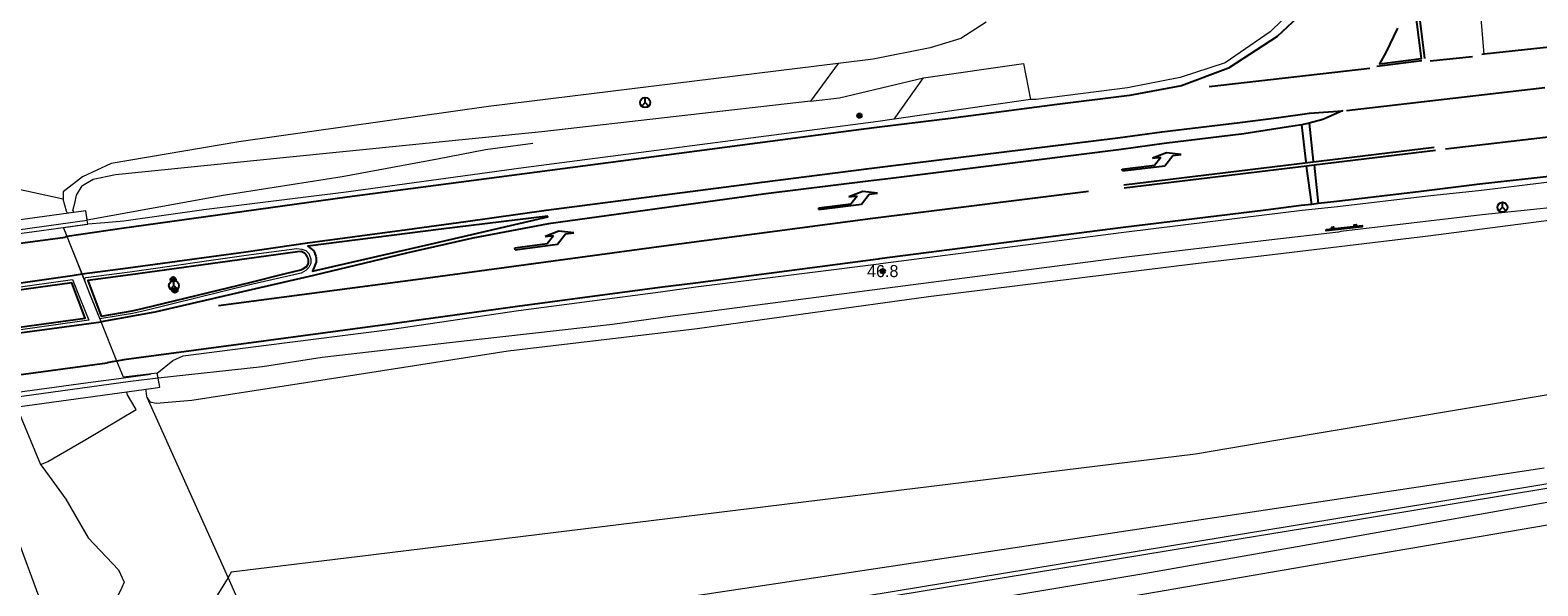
# Model space of a CAD drawing. Header units: metres. Extents: x 169249 to 194689, y 406250 to 412203.
# Tile 372 of 442: x 189691 to 189816, y 411537 to 411584. Entities that reach past the tile are written whole.
import ezdxf
from ezdxf.enums import TextEntityAlignment as Align

# ---------------------------------------------------------------- set-up
doc = ezdxf.new("R2010")
doc.units = ezdxf.units.M
doc.layers.get('0').update_dxf_attribs({"linetype": 'CONTINUOUS'})
for name, color, linetype, lineweight in [('BGT_NLCS_N264$0$B-WE-BV-GELEIDECONSTRUCTIE-G', 252, 'CONTINUOUS', 18), ('BGT_NLCS_N264$0$B-WE-BV-LEUNING-G', 252, 'BGT_NLCS_N264$0$BV-LEUNING', 18), ('BGT_NLCS_N264$0$B-WE-FV-GELEIDING_WILDRASTER-G', 252, 'CONTINUOUS', 18), ('BGT_NLCS_N264$0$B-WE-GW-TALUD_KRUIN-G', 252, 'CONTINUOUS', 18), ('BGT_NLCS_N264$0$B-WE-GW-TALUD_TEEN-G', 252, 'CONTINUOUS', 18), ('BGT_NLCS_N264$0$B-WE-OG-TOPOGRAFIE-G', 252, 'CONTINUOUS', 18), ('BGT_NLCS_N264$0$B-WE-OG-TOPOGRAFIE_TERREIN_GROEN-GV', 252, 'CONTINUOUS', 18), ('BGT_NLCS_N264$0$B-WE-OG-TOPOGRAFIE_TERREIN_ONBEGROEID-GV', 252, 'CONTINUOUS', 18), ('BGT_NLCS_N264$0$B-WE-OG-TOPOGRAFIE_WATER-GV', 252, 'CONTINUOUS', 18), ('BGT_NLCS_N264$0$B-WE-OG-TOPOGRAFIE_WEG_AUTOSNELWEG-GV', 252, 'CONTINUOUS', 18), ('BGT_NLCS_N264$0$B-WE-OG-TOPOGRAFIE_WEG_BERM-GV', 252, 'CONTINUOUS', 18), ('BGT_NLCS_N264$0$B-WE-OG-TOPOGRAFIE_WEG_RIJWEG-GV', 252, 'CONTINUOUS', 18), ('BGT_NLCS_N264$0$B-WE-OG-TOPOGRAFIE_WEG_VERHARD-G', 252, 'CONTINUOUS', 18), ('BGT_NLCS_N264$0$B-WE-VW-BEWEGWIJZERING_DRAAGCONSTRUCTIE-S', 252, 'CONTINUOUS', 25), ('BGT_NLCS_N264$0$B-WE-VW-MARKERING_PIJL-S', 252, 'CONTINUOUS', 25), ('BGT_NLCS_N264$0$B-WE-VW-VERKEERSTEKEN_BORD-S', 252, 'CONTINUOUS', 25), ('BGT_NLCS_N264$0$B-WE-WH-KUNSTWERK_BRUG-GV', 252, 'CONTINUOUS', 18), ('X-XX-AL-REFERENTIE-G', 7, 'CONTINUOUS', 18)]:
    doc.layers.add(name, color=color, linetype=linetype, lineweight=lineweight)
for name, color, linetype in [('BGT_NLCS_N264$0$B-WE-IE-MEUBILAIR_WEGMEUBILAIR-S', 252, 'CONTINUOUS'), ('BGT_NLCS_N264$0$B-WE-OG-TOPOGRAFIE_WEG_VERKEERSEILAND-GV', 252, 'CONTINUOUS'), ('BGT_NLCS_N264$0$B-WE-VW-MARKERING-G', 252, 'CONTINUOUS'), ('BGT_NLCS_N264$0$B-WE-VW-VERKEERSTEKEN_DRAAGCONSTRUCTIE-S', 252, 'CONTINUOUS'), ('BGT_NLCS_N264$0$Label_Puntobject', 252, 'CONTINUOUS')]:
    doc.layers.add(name, color=color, linetype=linetype)
doc.styles.add('BGT_NLCS_N264$0$STANDARD', font='txt')
doc.linetypes.add('BGT_NLCS_N264$0$BV-LEUNING', pattern='A,1,[69,NLCS.SHX,S=0.2,R=0,X=0,Y=0],1', length=2)

# ---------------------------------------------------------------- blocks, each defined once
blk = doc.blocks.new('BGT_NLCS_N264$0$SIE-WEG_WEGWIJZER-SO')
for q in [(-0.29, -0.29), (0, 0.41), (0.29, -0.29)]:
    blk.add_line((0, 0), q)
blk.add_circle((0, 0), 0.413)
blk = doc.blocks.new('BGT_NLCS_N264$0$SIE-WEG_SCHRIKHEK')
for points in [[(-1.125, 0), (-1.125, 0.1), (-1.5, 0.1), (-1.5, 0)], [(-0.375, 0), (-0.375, 0.1), (-0.75, 0.1), (-0.75, 0)], [(0.375, 0.1), (0, 0.1), (0, 0), (0.375, 0)], [(1.125, 0), (1.125, 0.1), (0.75, 0.1), (0.75, 0)]]:
    blk.add_hatch(color=0).paths.add_polyline_path(points)
at = {"color": 0}
for p, q in [((-1.125, 0), (-1.125, 0.1)), ((-0.75, 0), (-0.75, 0.1)), ((-0.375, 0), (-0.375, 0.1)), ((0, 0.1), (0, 0)), ((0.375, 0.1), (0.375, 0)), ((0.75, 0.1), (0.75, 0)), ((1.125, 0.1), (1.125, 0))]:
    blk.add_line(p, q, dxfattribs=at)
at = {"flags": 128}
for points in [[(-1.5, 0.1), (1.5, 0.1), (1.5, 0), (-1.5, 0)], [(-1.0125, 0.1), (-1.0125, 0.25), (-0.8625, 0.25), (-0.8625, 0.1)], [(0.8625, 0.1), (0.8625, 0.25), (1.0125, 0.25), (1.0125, 0.1)]]:
    blk.add_lwpolyline(points, close=True, dxfattribs=at)
blk = doc.blocks.new('BGT_NLCS_N264$0$B-SVW-MARKERING_PIJL_LA_5.0')
for p, q in [((0, 0.07), (2.7, 0.07)), ((0, -0.08), (0, 0.07)), ((3.8, 0.97), (2.6, 0.67)), ((2.6, 0.67), (3.3, 0.67)), ((2.7, 0.07), (3.3, 0.67)), ((3.55, -0.08), (4.3, 0.67)), ((5, 0.67), (3.8, 0.97)), ((4.3, 0.67), (5, 0.67)), ((0, -0.08), (3.55, -0.08))]:
    blk.add_line(p, q)
blk = doc.blocks.new('BGT_NLCS_N264$0$SIE-WEG_PAAL_ALGEMEEN_TYPE_02-SO')
at = {"ltscale": 0.5}
h = blk.add_hatch(color=256, dxfattribs=at)
h.paths.add_polyline_path([(0, 0), (0.1875, 0, 0.41421356), (0, 0.1875)])
h.paths.add_polyline_path([(0, -0.1875), (0, 0), (-0.1875, 0, 0.41421356)])
for p, q in [((-0.1875, 0), (0.1875, 0)), ((0, -0.1875), (0, 0.1875))]:
    blk.add_line(p, q, dxfattribs=at)
blk.add_circle((0, 0), 0.1875, dxfattribs=at)
blk = doc.blocks.new('BGT_NLCS_N264$0$SIE-WEG_VERKEERSBORD_PAAL-SO')
blk.add_line((-0.3, 0), (0.3, 0))
for radius in [0.2, 0.0745]:
    blk.add_circle((0, 0), radius)
blk = doc.blocks.new('BGT_NLCS_N264')
at = {"layer": 'BGT_NLCS_N264$0$B-WE-BV-GELEIDECONSTRUCTIE-G'}
for p, q in [((189695.39, 411567.82, 18.41), (189695.39, 411567.82, 18.41)), ((189695.39, 411567.82, 18.34), (189695.39, 411567.82, 18.34)), ((189701.27, 411554.7, 18.22), (189701.27, 411554.7, 18.22)), ((189701.27, 411554.7, 18.36), (189701.27, 411554.7, 18.36))]:
    blk.add_line(p, q, dxfattribs=at)
for points in [[(189892.92, 411577.47, 15.56), (189884.87, 411576.7, 15.76), (189874.99, 411575.58, 15.91), (189860.94, 411573.88, 16.24), (189848.96, 411572.59, 16.39), (189835.12, 411571.16, 16.69), (189821.39, 411569.32, 16.86), (189811.22, 411568.27, 17.1), (189799.5, 411566.88, 17.23), (189799.3, 411566.81, 17.29), (189793.52, 411566.16, 17.28), (189781.47, 411564.73, 17.43), (189761.85, 411562.18, 17.71), (189745.75, 411560.08, 17.83), (189744, 411559.85, 17.76), (189739, 411559.16, 17.91), (189725.48, 411557.64, 17.96), (189714.89, 411556.4, 18.06), (189709.94, 411555.64, 18.09), (189701.27, 411554.7, 18.36)], [(189732.4, 411574.2, 17.99), (189728.47, 411573.66, 18.02), (189724.48, 411572.89, 18.07), (189716.56, 411571.41, 18.11), (189706.69, 411569.86, 18.16), (189695.39, 411567.82, 18.34)], [(189625.37, 411558.23, 18.24), (189627.14, 411558.32, 18.27), (189630.33, 411558.9, 18.29), (189665.18, 411563.62, 18.34), (189695.39, 411567.82, 18.41)], [(189701.27, 411554.7, 18.22), (189698.98, 411554.41, 18.29), (189666.45, 411549.93, 18.28), (189632.7, 411545.34, 18.26), (189632.17, 411545.26, 18.25)], [(189721.64, 411454.51, 12.11), (189711.75, 411481.2, 12.04), (189706.23, 411496.1, 12.03), (189703.98, 411502.18, 12.03), (189702.17, 411507.09, 12.03), (189701.33, 411509.36, 12.03), (189693.08, 411531.92, 12.02), (189688, 411545.67, 11.99), (189686.19, 411550.57, 11.98), (189685.78, 411551.79, 11.98), (189685.39, 411552.94, 11.97)]]:
    blk.add_polyline3d(points, dxfattribs=at)
at = {"layer": 'BGT_NLCS_N264$0$B-WE-BV-LEUNING-G'}
blk.add_line((189694.18, 411567.32, 18.22), (189695.37, 411567.48, 18.21), dxfattribs=at)
for points in [[(189683.32, 411565.84, 18.26), (189684.75, 411566.04, 18.25), (189690.98, 411566.88, 18.23), (189693, 411567.16, 18.22), (189694.18, 411567.32, 18.22)], [(189700.64, 411554.99, 18.18), (189698.01, 411554.64, 18.18), (189695.88, 411554.35, 18.19), (189689.6, 411553.5, 18.2), (189688.99, 411553.42, 18.2)]]:
    blk.add_polyline3d(points, dxfattribs=at)
at = {"layer": 'BGT_NLCS_N264$0$B-WE-FV-GELEIDING_WILDRASTER-G'}
blk.add_polyline3d([(189777.16, 411535.76, 11.12), (189779.21, 411536.09, 10.88), (189799.59, 411539.59, 10.78), (189807.89, 411541.02, 10.73), (189838.53, 411546.24, 10.78), (189870.04, 411551.8, 11.02), (189876.07, 411556.1, 11.11)], dxfattribs=at)
at = {"layer": 'BGT_NLCS_N264$0$B-WE-GW-TALUD_KRUIN-G'}
for points in [[(189770.04, 411584.27, 17.42), (189767.93, 411582.92, 17.55), (189765.4, 411582.15, 17.71), (189760.66, 411581.21, 17.59), (189757.74, 411580.85, 17.63)], [(189757.74, 411580.85, 17.63), (189728.72, 411577.27, 17.98), (189707.99, 411574.33, 18.13), (189697.38, 411572.53, 18.05), (189694.99, 411571.43, 17.86), (189693.4, 411570.17, 17.92), (189693.39, 411569.73, 17.93), (189693.38, 411569.57, 17.93)]]:
    blk.add_polyline3d(points, dxfattribs=at)
at = {"layer": 'BGT_NLCS_N264$0$B-WE-GW-TALUD_TEEN-G'}
for points in [[(189691.52, 411547.51, 11.91), (189691.69, 411547.27, 11.93), (189692.44, 411546.26, 12.02), (189693.62, 411544.64, 12.16), (189695.46, 411541.43, 12.19), (189698, 411538.76, 12.12), (189698.45, 411537.74, 12.03), (189698.25, 411537.31, 12.03), (189697.51, 411535.79, 12.02), (189697.29, 411533.68, 12.06), (189697.35, 411530.74, 12.08), (189697.52, 411528.57, 12.09), (189700.93, 411518.36, 12.1), (189704.53, 411507.57, 12.1)], [(189707.08, 411538.14, 11.99), (189705.84, 411536.12, 11.68), (189704.92, 411535.08, 11.76), (189704.21, 411533.5, 11.8), (189703.95, 411531.81, 11.81), (189704.05, 411530.43, 11.79), (189704.73, 411527.37, 11.79), (189705.97, 411521.87, 11.78), (189707.07, 411518.01, 11.82), (189707.95, 411514.91, 11.85), (189708.51, 411512.94, 11.88), (189709.64, 411508.94, 11.92)]]:
    blk.add_polyline3d(points, dxfattribs=at)
at = {"layer": 'BGT_NLCS_N264$0$B-WE-OG-TOPOGRAFIE-G'}
blk.add_line((189694.27, 411568.47, 18.37), (189693.74, 411568.39, 17.93), dxfattribs=at)
at = {"layer": 'BGT_NLCS_N264$0$B-WE-OG-TOPOGRAFIE_TERREIN_GROEN-GV'}
for p, q in [((189757.74, 411580.85, 14.15), (189755.44, 411577.71, 17.65)), ((189764.84, 411579.64, 17.7), (189773.14, 411580.83, 17.58)), ((189700.5, 411552.79, 18.2), (189700.38, 411553.05, 18.31))]:
    blk.add_line(p, q, dxfattribs=at)
for points in [[(189755.44, 411577.71, 17.65), (189757.86, 411577.98, 17.62), (189764.84, 411579.64, 17.7)], [(189694.21, 411568.62, 18.37), (189694.2, 411568.63, 18.37), (189694.4, 411569.35, 18.36), (189694.51, 411569.9, 18.36), (189694.98, 411570.66, 18.36)], [(189700.38, 411553.05, 18.31), (189700.32, 411553.39, 18.31), (189700.29, 411553.67, 18.31), (189700.26, 411553.73, 18.31)]]:
    blk.add_polyline3d(points, dxfattribs=at)
at = {"layer": 'BGT_NLCS_N264$0$B-WE-OG-TOPOGRAFIE_TERREIN_ONBEGROEID-GV'}
for p, q in [((189694.18, 411567.32, 18.31), (189695.43, 411567.5, 18.29)), ((189695.39, 411567.82, 18.34), (189695.38, 411567.88, 18.35)), ((189695.43, 411567.5, 18.29), (189695.39, 411567.82, 18.34)), ((189695.18, 411562.8, 18.36), (189694.96, 411563.35, 18.35)), ((189696.55, 411559.37, 18.28), (189696.44, 411559.64, 18.29)), ((189697.85, 411556.12, 18.2), (189696.55, 411559.37, 18.28)), ((189701.24, 411554.88, 18.36), (189701.2, 411555.11, 18.36))]:
    blk.add_line(p, q, dxfattribs=at)
for points in [[(189693.72, 411566.45, 18.31), (189693.42, 411567.21, 18.32), (189694.18, 411567.32, 18.31)], [(189694.96, 411563.35, 18.35), (189693.97, 411565.82, 18.31), (189693.72, 411566.45, 18.31)], [(189696.44, 411559.64, 18.29), (189695.36, 411562.33, 18.3), (189695.28, 411562.55, 18.35), (189695.18, 411562.8, 18.36)], [(189701.2, 411555.11, 18.36), (189698.39, 411554.78, 18.17), (189697.85, 411556.12, 18.2)]]:
    blk.add_polyline3d(points, dxfattribs=at)
at = {"layer": 'BGT_NLCS_N264$0$B-WE-OG-TOPOGRAFIE_WATER-GV'}
for points in [[(189712.18, 411526.76, 11.44), (189712.77, 411526.98, 11.43), (189714.21, 411527.18, 11.42), (189749.91, 411532.92, 11.28), (189783.3, 411538.48, 10.83), (189799.17, 411541.29, 10.78), (189819.11, 411544.83, 10.72)], [(189816.38, 411547.22, 10.79), (189798.38, 411544.51, 10.91), (189714.48, 411531.88, 11.45), (189711.47, 411531.39, 11.48), (189710.39, 411530.74, 11.47)], [(189711.52, 411528.23, 10.16), (189712.49, 411528.59, 10.16), (189750.79, 411535.1, 10.11), (189789.79, 411541.52, 10.05), (189798.75, 411542.99, 10.03), (189827.09, 411547.65, 9.97), (189858.9, 411552.18, 9.87), (189867.71, 411553.72, 9.94), (189869.05, 411554.44, 9.94), (189872.23, 411556.78, 9.94), (189874.74, 411558.88, 9.94), (189875, 411558.57, 9.94), (189872.48, 411556.46, 9.94), (189869.27, 411554.1, 9.94), (189867.85, 411553.33, 9.94), (189858.96, 411551.79, 9.87), (189827.15, 411547.26, 9.97), (189798.85, 411542.6, 10.03), (189789.86, 411541.12, 10.05), (189750.86, 411534.7, 10.11), (189712.6, 411528.2, 10.16), (189711.69, 411527.86, 10.16)]]:
    blk.add_polyline3d(points, dxfattribs=at)
at = {"layer": 'BGT_NLCS_N264$0$B-WE-OG-TOPOGRAFIE_WEG_AUTOSNELWEG-GV'}
for points in [[(189799.66, 411594.07, 17.1), (189799.06, 411591.67, 17.14), (189797.9, 411588.83, 17.21), (189796.41, 411586.37, 17.27), (189795.65, 411585.43, 17.29), (189793.62, 411583.47, 17.37), (189789.89, 411580.9, 17.48), (189786.14, 411579.66, 17.54), (189781.78, 411578.82, 17.63)], [(189811.38, 411581.6, 17.31), (189810.97, 411586.59, 17.28), (189810.96, 411586.65, 17.28)]]:
    blk.add_polyline3d(points, dxfattribs=at)
at = {"layer": 'BGT_NLCS_N264$0$B-WE-OG-TOPOGRAFIE_WEG_BERM-GV'}
for p, q in [((189773.14, 411580.83, 17.58), (189773.71, 411577.84, 17.72)), ((189762.39, 411576.22, 17.82), (189764.84, 411579.64, 17.7)), ((189707.08, 411538.14, 11.99), (189700.5, 411552.79, 18.2)), ((189707.84, 411536.44, 11.88), (189707.08, 411538.14, 11.99))]:
    blk.add_line(p, q, dxfattribs=at)
for points in [[(189755.44, 411577.71, 17.65), (189733.13, 411575.16, 17.95), (189711.66, 411573, 18.05), (189697.75, 411571.6, 18.35), (189695.88, 411571.2, 18.36), (189694.99, 411570.67, 18.36), (189694.98, 411570.66, 18.36)], [(189700.38, 411553.05, 18.31), (189700.59, 411552.73, 18.31), (189701.11, 411552.62, 18.27), (189704.08, 411552.88, 18.01), (189715.32, 411554.62, 17.97), (189730.34, 411556.97, 17.82), (189746.04, 411558.81, 17.77), (189765.25, 411561.48, 17.54), (189787.63, 411564.25, 17.28), (189793.33, 411564.92, 17.18), (189806.75, 411566.51, 16.95), (189823.19, 411568.64, 16.66), (189841.75, 411570.92, 16.44), (189858.17, 411572.26, 16.06), (189873.41, 411573.66, 15.72), (189885.78, 411574.73, 15.51), (189893.1, 411575.13, 15.38)], [(189887.99, 411564.65, 11.45), (189887.47, 411564.57, 11.44), (189885.34, 411563.72, 11.4), (189884.22, 411563, 11.37), (189880.46, 411561.66, 11.16), (189863.29, 411559.4, 11.3), (189824.32, 411554.59, 11.29), (189797.02, 411550, 11.15), (189787.42, 411548.39, 11.11), (189719.16, 411540.02, 11.92), (189707.34, 411538.57, 12.06), (189707.08, 411538.14, 11.99)]]:
    blk.add_polyline3d(points, dxfattribs=at)
at = {"layer": 'BGT_NLCS_N264$0$B-WE-OG-TOPOGRAFIE_WEG_RIJWEG-GV'}
for p, q in [((189773.71, 411577.84, 17.72), (189762.39, 411576.22, 17.82)), ((189693.72, 411566.45, 18.31), (189693.42, 411567.21, 18.32)), ((189697.85, 411556.12, 18.2), (189696.55, 411559.37, 18.28)), ((189698.39, 411554.78, 18.17), (189697.85, 411556.12, 18.2))]:
    blk.add_line(p, q, dxfattribs=at)
for points in [[(189781.78, 411578.82, 17.63), (189774.19, 411577.84, 17.72), (189773.71, 411577.84, 17.72)], [(189701.2, 411555.11, 18.36), (189702.49, 411556.17, 18.11), (189703.36, 411556.56, 18.14), (189710.48, 411557.45, 18.21), (189720.52, 411558.75, 18.17), (189731.2, 411560.31, 18.08), (189743, 411561.87, 17.98), (189745.93, 411562.28, 17.97), (189761.12, 411564.2, 17.81), (189761.25, 411564.22, 17.81), (189781.47, 411566.83, 17.59), (189793.35, 411568.29, 17.4), (189796.28, 411568.64, 17.38), (189799.21, 411568.97, 17.38), (189806.7, 411569.83, 17.25), (189811.17, 411570.31, 17.22), (189821.07, 411571.52, 17.06)], [(189762.39, 411576.22, 17.82), (189761.08, 411576.01, 17.88), (189759.61, 411575.82, 17.89), (189743.3, 411573.68, 18.03), (189731.61, 411572.17, 18.13), (189716.89, 411570.15, 18.22), (189705.06, 411568.68, 18.2), (189698.42, 411567.74, 18.29), (189696.85, 411567.61, 18.31), (189695.43, 411567.5, 18.29)], [(189695.39, 411567.82, 18.34), (189695.28, 411568.6, 18.46), (189658.1, 411563.51, 18.38), (189625.24, 411559.14, 18.31), (189625.37, 411558.23, 18.27)], [(189693.42, 411567.21, 18.32), (189695.43, 411567.5, 18.29), (189695.39, 411567.82, 18.34)], [(189696.55, 411559.37, 18.28), (189695.73, 411561.43, 18.29), (189695.36, 411562.33, 18.3), (189695.28, 411562.55, 18.35), (189693.97, 411565.82, 18.31), (189693.72, 411566.45, 18.31)], [(189695.18, 411562.8, 18.36), (189695.19, 411562.97, 18.34), (189695.28, 411563.06, 18.34), (189698.92, 411563.54, 18.34), (189708.58, 411564.9, 18.31), (189712.8, 411565.46, 18.31), (189713.22, 411565.42, 18.32), (189713.54, 411565.29, 18.32), (189713.79, 411565.04, 18.33), (189713.97, 411564.61, 18.33)], [(189713.97, 411564.61, 18.33), (189713.97, 411564.23, 18.3), (189713.8, 411563.89, 18.31), (189713.54, 411563.63, 18.3), (189713.15, 411563.42, 18.29), (189708.89, 411562.44, 18.29), (189700.14, 411560.29, 18.3), (189699.15, 411560.07, 18.29)], [(189650.34, 411553.32, 18.34), (189633.3, 411551.11, 18.3), (189632.71, 411552.66, 18.33), (189632.12, 411554.2, 18.35), (189649.84, 411556.7, 18.39), (189667.66, 411559.16, 18.38), (189685.47, 411561.68, 18.36), (189694.18, 411562.89, 18.33), (189694.81, 411561.29, 18.3), (189695.52, 411559.51, 18.28), (189685.72, 411558.14, 18.34), (189668.21, 411555.8, 18.34), (189650.34, 411553.32, 18.34)], [(189699.15, 411560.07, 18.29), (189696.6, 411559.64, 18.29), (189696.46, 411559.63, 18.29), (189696.44, 411559.64, 18.29)], [(189634.49, 411546.04, 18.11), (189632.21, 411545.74, 18.09), (189632.11, 411544.47, 18.3), (189672.01, 411549.91, 18.41), (189700.89, 411553.86, 18.34), (189701.41, 411553.96, 18.36), (189701.27, 411554.7, 18.36)], [(189701.27, 411554.7, 18.36), (189701.2, 411555.11, 18.36), (189698.39, 411554.78, 18.17)]]:
    blk.add_polyline3d(points, dxfattribs=at)
at = {"layer": 'BGT_NLCS_N264$0$B-WE-OG-TOPOGRAFIE_WEG_VERHARD-G'}
for points in [[(189693.38, 411569.57, 17.93), (189682.46, 411571.95, 12.62), (189680.8, 411572.31, 11.81)], [(189693.74, 411568.39, 17.93), (189693.69, 411568.52, 17.93), (189693.68, 411568.56, 17.93), (189693.38, 411569.57, 17.93)], [(189688.99, 411553.42, 11.91), (189689.77, 411551.72, 11.92), (189691.52, 411547.51, 11.91)], [(189691.52, 411547.51, 11.91), (189691.87, 411547.65, 11.94), (189692.12, 411547.76, 11.96), (189695.26, 411549.61, 14.26), (189699.46, 411552.08, 17.34), (189699.38, 411552.22, 17.33), (189698.74, 411553.31, 17.28), (189698.68, 411553.49, 17.29), (189698.66, 411553.55, 17.29)]]:
    blk.add_polyline3d(points, dxfattribs=at)
at = {"layer": 'BGT_NLCS_N264$0$B-WE-OG-TOPOGRAFIE_WEG_VERKEERSEILAND-GV'}
for points in [[(189698.99, 411563.28, 18.44), (189695.43, 411562.82, 18.45), (189696.56, 411559.84, 18.42), (189699.11, 411560.29, 18.42), (189700.08, 411560.51, 18.41), (189708.89, 411562.65, 18.41), (189711.74, 411563.36, 18.4), (189713.12, 411563.7, 18.41), (189713.35, 411563.8, 18.43), (189713.64, 411564.01, 18.43), (189713.75, 411564.25, 18.43), (189713.76, 411564.58, 18.42), (189713.63, 411564.86, 18.41), (189713.42, 411565.09, 18.42), (189713.16, 411565.21, 18.42), (189712.86, 411565.2, 18.42), (189708.64, 411564.62, 18.43), (189698.99, 411563.28, 18.44)], [(189685.69, 411558.38, 18.44), (189695.23, 411559.68, 18.4), (189694.11, 411562.62, 18.44), (189685.5, 411561.42, 18.49), (189667.7, 411558.91, 18.52), (189649.91, 411556.44, 18.51), (189632.41, 411554.1, 18.46), (189633.47, 411551.3, 18.42), (189650.28, 411553.61, 18.45), (189668.12, 411556.01, 18.46), (189685.69, 411558.38, 18.44)]]:
    blk.add_polyline3d(points, dxfattribs=at)
at = {"layer": 'BGT_NLCS_N264$0$B-WE-VW-MARKERING-G'}
for p, q in [((189804.86, 411594.41, 17.17), (189806.43, 411581.26, 17.34)), ((189796.85, 411575.89, 17.51), (189796.24, 411575.73, 17.52)), ((189796.85, 411575.89, 17.51), (189797.2, 411572.71, 17.47)), ((189796.61, 411572.67, 17.48), (189796.24, 411575.73, 17.52)), ((189781.48, 411570.77, 17.65), (189807.25, 411573.89, 17.33)), ((189807.34, 411573.6, 17.32), (189797.27, 411572.39, 17.45)), ((189796.64, 411572.31, 17.46), (189781.49, 411570.49, 17.65)), ((189796.64, 411572.31, 17.47), (189796.63, 411572.36, 17.47)), ((189797.27, 411572.39, 17.45), (189796.64, 411572.31, 17.46)), ((189797.09, 411569.13, 17.41), (189796.64, 411572.31, 17.47)), ((189797.27, 411572.39, 17.45), (189797.61, 411569.2, 17.39)), ((189797.1, 411569.1, 17.41), (189797.09, 411569.13, 17.41)), ((189694.8, 411563.33, 18.33), (189694.96, 411563.35, 18.33))]:
    blk.add_line(p, q, dxfattribs=at)
at = {"layer": 'BGT_NLCS_N264$0$B-WE-VW-MARKERING-G', "linetype": 'Continuous'}
for p, q in [((189806.21, 411581.05, 17.36), (189802.48, 411580.58, 17.39)), ((189810.41, 411581.4, 17.31), (189806.92, 411581.03, 17.35)), ((189811.38, 411581.6, 17.31), (189811.2, 411581.58, 17.31)), ((189801.89, 411580.43, 17.39), (189788.55, 411578.89, 17.55)), ((189799.96, 411576.93, 17.47), (189816.44, 411578.85, 17.26)), ((189797.61, 411569.2, 17.39), (189797.09, 411569.13, 17.4)), ((189693.72, 411566.45, 18.26), (189693.55, 411566.42, 18.26))]:
    blk.add_line(p, q, dxfattribs=at)
at = {"layer": 'BGT_NLCS_N264$0$B-WE-VW-MARKERING-G'}
for points in [[(189800.44, 411594.12, 17.1), (189799.85, 411591.58, 17.16), (189798.72, 411588.62, 17.21), (189797.1, 411586.04, 17.27), (189796.28, 411585.02, 17.3), (189794.19, 411583.07, 17.36), (189790.17, 411580.44, 17.49), (189786.25, 411578.99, 17.56), (189781.94, 411578.19, 17.63)], [(189804.2, 411583.76, 17.32), (189803.22, 411581.74, 17.36), (189802.7, 411580.82, 17.38), (189806.19, 411581.24, 17.35), (189805.1, 411589.75, 17.22)], [(189694.96, 411563.35, 18.33), (189698.79, 411563.85, 18.33), (189708.55, 411565.2, 18.31), (189713.68, 411565.94, 18.31), (189721.95, 411567.04, 18.28), (189726.84, 411567.72, 18.24), (189733.5, 411568.66, 18.19), (189751.44, 411570.98, 18.05), (189760.1, 411572.09, 17.95), (189761.86, 411572.31, 17.93), (189780.98, 411574.67, 17.74), (189784.63, 411575.15, 17.68), (189791.09, 411575.93, 17.59), (189794.33, 411576.36, 17.53), (189796.9, 411576.7, 17.5), (189799.64, 411576.91, 17.47), (189797.99, 411576.19, 17.49), (189796.85, 411575.89, 17.51)], [(189796.24, 411575.73, 17.52), (189795.49, 411575.63, 17.53), (189791.43, 411574.98, 17.59), (189784.82, 411574.2, 17.67), (189781.25, 411573.69, 17.73), (189762.11, 411571.29, 17.92), (189760.23, 411571.06, 17.94), (189751.73, 411570, 18.03), (189733.7, 411567.52, 18.2), (189727.41, 411566.32, 18.23), (189721.89, 411565.07, 18.28), (189714.19, 411563.23, 18.28), (189708.63, 411561.96, 18.27), (189701.35, 411560.27, 18.27), (189701.01, 411560.19, 18.27), (189696.55, 411559.37, 18.28)], [(189714.22, 411565.26, 18.32), (189714.38, 411564.82, 18.31), (189714.39, 411564.68, 18.31), (189714.41, 411564.34, 18.31), (189714.1, 411563.59, 18.3), (189723.88, 411565.83, 18.26), (189733.64, 411568.09, 18.2), (189733.62, 411568.11, 18.2), (189733.6, 411568.14, 18.2), (189724.78, 411567.06, 18.26), (189713.71, 411565.67, 18.3), (189714.22, 411565.26, 18.32)], [(189631.63, 411554.53, 18.32), (189649.75, 411557.07, 18.4), (189667.57, 411559.54, 18.38), (189685.41, 411561.99, 18.35), (189694.15, 411563.23, 18.33), (189694.8, 411563.33, 18.33)], [(189632.63, 411550.63, 18.25), (189640.87, 411551.75, 18.26), (189660.5, 411554.51, 18.34), (189687.92, 411558.22, 18.3), (189696.55, 411559.37, 18.28)]]:
    blk.add_polyline3d(points, dxfattribs=at)
at = {"layer": 'BGT_NLCS_N264$0$B-WE-VW-MARKERING-G', "linetype": 'Continuous'}
for points in [[(189828.98, 411583.46, 17.07), (189816.3, 411582.13, 17.24), (189811.38, 411581.6, 17.31)], [(190011.42, 411578.72, 13.16), (190007.58, 411578.92, 13.22), (189992.72, 411579.58, 13.48), (189989.17, 411579.72, 13.55), (189983.78, 411579.92, 13.67), (189968.88, 411580.3, 13.92), (189959.9, 411580.41, 14.1), (189942.05, 411580.43, 14.48), (189930.13, 411580.28, 14.73), (189916.69, 411579.8, 15.06), (189903.32, 411579.26, 15.39), (189896.48, 411578.89, 15.57), (189885.52, 411578.32, 15.82), (189874.52, 411577.59, 16.07), (189860.94, 411576.33, 16.35), (189860.2, 411576.24, 16.36), (189849.89, 411575.12, 16.57), (189842.29, 411574.3, 16.71), (189834.96, 411573.52, 16.86), (189821.06, 411571.92, 17.06), (189811.02, 411570.8, 17.21), (189806.17, 411570.21, 17.29), (189799.16, 411569.38, 17.37), (189797.61, 411569.2, 17.39)], [(189781.94, 411578.19, 17.63), (189775.93, 411577.43, 17.72), (189767.08, 411576.28, 17.81), (189761.17, 411575.55, 17.86), (189759.67, 411575.35, 17.87), (189743.48, 411573.23, 18.03), (189731.69, 411571.68, 18.14), (189716.98, 411569.74, 18.22), (189705.24, 411568.1, 18.23), (189698.27, 411567.12, 18.25), (189693.72, 411566.45, 18.26)], [(189827.06, 411575.97, 17.01), (189824.07, 411575.57, 17.09), (189808.19, 411573.73, 17.33)], [(189778.53, 411570.21, 17.71), (189761.73, 411568.11, 17.86), (189760.63, 411567.96, 17.88), (189742.86, 411565.6, 18.06), (189723.06, 411562.91, 18.22), (189706.28, 411560.71, 18.28)], [(189797.09, 411569.13, 17.4), (189796.2, 411569.03, 17.41), (189793.25, 411568.65, 17.45), (189781.4, 411567.21, 17.59), (189761.17, 411564.61, 17.81), (189761.07, 411564.59, 17.82), (189745.9, 411562.6, 17.96), (189742.94, 411562.23, 17.99), (189731.13, 411560.65, 18.1), (189720.52, 411559.17, 18.18), (189710.43, 411557.83, 18.21), (189698.42, 411556.22, 18.21), (189697.85, 411556.12, 18.2)], [(189630.56, 411557.61, 18.25), (189640.52, 411559.1, 18.29), (189643.42, 411559.55, 18.27), (189652.27, 411560.77, 18.3), (189667.02, 411562.79, 18.29), (189681.74, 411564.84, 18.29), (189693.55, 411566.42, 18.26)], [(189634.61, 411547.55, 18.19), (189643.32, 411548.68, 18.21), (189654.3, 411550.23, 18.24), (189669.01, 411552.17, 18.25), (189697.05, 411555.98, 18.18)], [(189697.85, 411556.12, 18.2), (189697.45, 411556.05, 18.19), (189697.05, 411555.98, 18.18)]]:
    blk.add_polyline3d(points, dxfattribs=at)
at = {"layer": 'BGT_NLCS_N264$0$B-WE-WH-KUNSTWERK_BRUG-GV'}
for p, q in [((189694.27, 411568.47, 18.37), (189694.21, 411568.62, 18.37)), ((189701.27, 411554.7, 18.36), (189701.24, 411554.88, 18.36))]:
    blk.add_line(p, q, dxfattribs=at)
for points in [[(189695.38, 411567.88, 18.35), (189695.28, 411568.6, 18.46), (189694.27, 411568.47, 18.37)], [(189700.26, 411553.73, 18.31), (189700.25, 411553.77, 18.31), (189700.89, 411553.86, 18.34), (189701.41, 411553.96, 18.36), (189701.27, 411554.7, 18.36)]]:
    blk.add_polyline3d(points, dxfattribs=at)
at = {"layer": 'BGT_NLCS_N264$0$B-WE-IE-MEUBILAIR_WEGMEUBILAIR-S', "color": 7}
for p in [(189759.52, 411576.5, 17.84), (189761.45, 411563.59, 17.77)]:
    blk.add_blockref('BGT_NLCS_N264$0$SIE-WEG_PAAL_ALGEMEEN_TYPE_02-SO', p, dxfattribs=at)
at = {"layer": 'BGT_NLCS_N264$0$B-WE-VW-BEWEGWIJZERING_DRAAGCONSTRUCTIE-S', "color": 7}
for p in [(189741.72, 411577.59, 17.82), (189812.91, 411568.89, 17.22), (189702.59, 411562.39, 18.47)]:
    blk.add_blockref('BGT_NLCS_N264$0$SIE-WEG_WEGWIJZER-SO', p, dxfattribs=at)
at = {"layer": 'BGT_NLCS_N264$0$B-WE-VW-MARKERING_PIJL-S', "color": 7}
for p, rotation in [((189781.35, 411572, 17.69), 6.913188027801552), ((189756.14, 411568.78, 17.97), 7.101483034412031), ((189730.92, 411565.44, 18.18), 7.711892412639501)]:
    blk.add_blockref('BGT_NLCS_N264$0$B-SVW-MARKERING_PIJL_LA_5.0', p, dxfattribs=dict(at, rotation=rotation))
at = {"layer": 'BGT_NLCS_N264$0$B-WE-VW-VERKEERSTEKEN_BORD-S', "color": 7, "rotation": 6.316833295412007}
blk.add_blockref('BGT_NLCS_N264$0$SIE-WEG_SCHRIKHEK', (189799.77, 411567.1, 17.3), dxfattribs=at)
at = {"layer": 'BGT_NLCS_N264$0$B-WE-VW-VERKEERSTEKEN_DRAAGCONSTRUCTIE-S', "color": 7}
for p in [(189702.52, 411562.9, 18.46), (189702.66, 411561.99, 18.47)]:
    blk.add_blockref('BGT_NLCS_N264$0$SIE-WEG_VERKEERSBORD_PAAL-SO', p, dxfattribs=at)
at = {"layer": 'BGT_NLCS_N264$0$Label_Puntobject', "lineweight": 18, "style": 'BGT_NLCS_N264$0$STANDARD'}
blk.add_text('46.8', height=1, dxfattribs=at).set_placement((189761.45, 411563.59, 17.77), align=Align.MIDDLE)

msp = doc.modelspace()

# ---------------------------------------------------------------- block references
at = {"layer": 'X-XX-AL-REFERENTIE-G'}
msp.add_blockref('BGT_NLCS_N264', (0, 0), dxfattribs=at)

doc.saveas('drawing.dxf')
